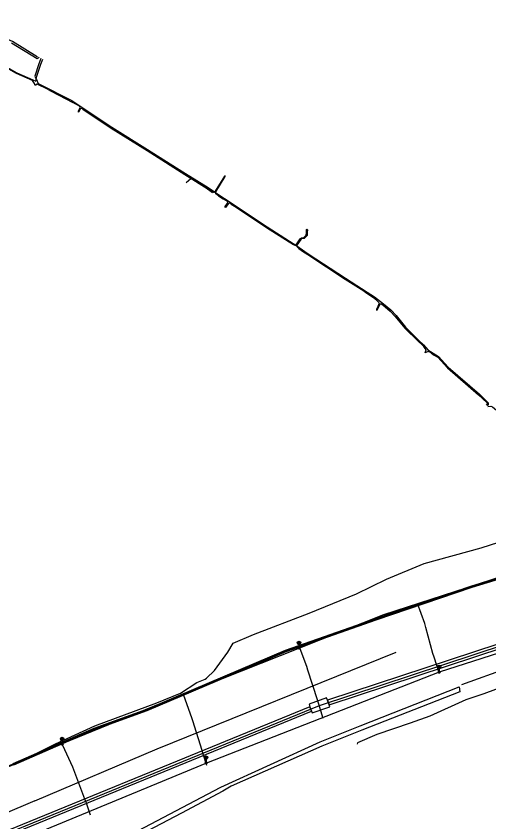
# Model space of a CAD drawing. Extents: x -595540 to -593988, y -1160850 to -1159202.
# Drawn here: x -594589.1 to -594487.9, y -1159443.1 to -1159270.6 of the extents above; entities that cross this region are included whole.
import ezdxf

# ---------------------------------------------------------------- set-up
doc = ezdxf.new("R2010")
doc.units = 0
for name, color, linetype in [('BKOM-ODVODNENI_objekt', 7, 'Continuous'), ('BKOM-ODVODNENI_trasa sítě', 7, 'Continuous'), ('CETIN_kabel podzemní', 7, 'Continuous'), ('CETIN_kabelovod', 7, 'Continuous'), ('DESTOVA_trasa neprovozované sítě', 7, 'Continuous'), ('DPMB_kabel', 7, 'Continuous'), ('DPMB_kyneta', 7, 'Continuous'), ('DPMB_trolejové vedení-nosné lano', 7, 'Continuous'), ('DSP-NN-EON_kabel', 7, 'Continuous'), ('DSP-SDEL-VODAFONE_kabel', 7, 'Continuous'), ('EON-NN_kabel', 7, 'Continuous'), ('TSB_kabel VO', 7, 'Continuous'), ('TSB_lampy VO', 7, 'Continuous')]:
    doc.layers.add(name, color=color, linetype=linetype)

msp = doc.modelspace()

# ---------------------------------------------------------------- linework, layer by layer
at = {"layer": 'BKOM-ODVODNENI_objekt'}
msp.add_lwpolyline([(-594523.63, -1159426.89), (-594543.05, -1159435.43), (-594544.82, -1159436.54), (-594553.67, -1159441.19), (-594563.94, -1159446.58), (-594569, -1159452.92), (-594569.21, -1159452.79), (-594570.09, -1159453.24), (-594571.04, -1159454.37), (-594573.95, -1159452.56), (-594566.22, -1159447.45), (-594564.4, -1159445.7), (-594545.26, -1159435.64), (-594524.01, -1159425.97), (-594515.45, -1159422.52), (-594494.22, -1159414.2), (-594494.12, -1159415.28), (-594515.07, -1159423.44)], close=True, dxfattribs=at)
at = {"layer": 'BKOM-ODVODNENI_trasa sítě'}
for points in [[(-594585.15, -1159438.58), (-594558.94, -1159427.45), (-594507.75, -1159406.74)], [(-594585.15, -1159438.58), (-594612.13, -1159450.04), (-594697.43, -1159479.22), (-594742.6, -1159486.75), (-594797.79, -1159491.45), (-594886.11, -1159499.92)]]:
    msp.add_lwpolyline(points, dxfattribs=at)
at = {"layer": 'CETIN_kabel podzemní'}
msp.add_lwpolyline([(-594683.88, -1159481.86), (-594608.82, -1159452.78), (-594524.17, -1159418.15), (-594457.68, -1159396.27)], dxfattribs=at)
at = {"layer": 'CETIN_kabelovod'}
for points in [[(-594522.44, -1159417.06), (-594522.1, -1159418), (-594459.46, -1159397.38), (-594459.71, -1159396.41), (-594522.44, -1159417.06)], [(-594526.39, -1159417.89), (-594526.19, -1159418.44), (-594525.86, -1159419.38), (-594525.72, -1159419.77), (-594521.95, -1159418.42), (-594522.1, -1159418), (-594522.44, -1159417.06), (-594522.63, -1159416.54), (-594526.39, -1159417.89)], [(-594607.15, -1159451.55), (-594606.79, -1159452.48), (-594525.86, -1159419.38), (-594526.19, -1159418.44), (-594607.15, -1159451.55)]]:
    msp.add_lwpolyline(points, close=True, dxfattribs=at)
at = {"layer": 'DESTOVA_trasa neprovozované sítě'}
msp.add_line((-594450.16, -1159398.05), (-594493.704, -1159413.733), dxfattribs=at)
at = {"layer": 'DPMB_kabel'}
for points in [[(-594589.76, -1159430.572), (-594572.396, -1159423.021), (-594561.155, -1159418.93), (-594531.404, -1159406.36), (-594512.099, -1159399.528), (-594491.521, -1159392.568), (-594470.873, -1159386.246), (-594458.379, -1159382.665), (-594421.033, -1159373.136), (-594408.393, -1159368.783), (-594376.797, -1159365.47), (-594354.333, -1159365.75), (-594349.61, -1159365.51), (-594330.404, -1159366.58), (-594313.602, -1159367.05), (-594294.325, -1159368.581), (-594272.7, -1159371.111), (-594248.742, -1159374.652), (-594231.631, -1159378.553), (-594213.969, -1159381.613), (-594207.246, -1159383.274), (-594203.962, -1159384.015), (-594204.632, -1159386.056)], [(-594589.64, -1159430.848), (-594572.284, -1159423.299), (-594561.045, -1159419.21), (-594531.296, -1159406.64), (-594512.001, -1159399.812), (-594491.429, -1159392.854), (-594470.787, -1159386.534), (-594458.301, -1159382.955), (-594420.947, -1159373.424), (-594408.327, -1159369.077), (-594376.783, -1159365.77), (-594354.327, -1159366.05), (-594349.61, -1159365.81), (-594330.416, -1159366.88), (-594313.618, -1159367.35), (-594294.355, -1159368.879), (-594272.74, -1159371.409), (-594248.798, -1159374.948), (-594231.689, -1159378.847), (-594214.031, -1159381.907), (-594207.314, -1159383.566), (-594204.038, -1159384.305), (-594201.444, -1159385.074), (-594202.023, -1159386.882)]]:
    msp.add_lwpolyline(points, dxfattribs=at)
at = {"layer": 'DPMB_kyneta'}
msp.add_lwpolyline([(-594354.33, -1159365.9), (-594376.79, -1159365.62), (-594408.36, -1159368.93), (-594420.99, -1159373.28), (-594458.34, -1159382.81), (-594470.83, -1159386.39), (-594491.475, -1159392.711), (-594512.05, -1159399.67), (-594531.35, -1159406.5), (-594561.1, -1159419.07), (-594572.34, -1159423.16), (-594606.88, -1159438.2)], dxfattribs=at)
at = {"layer": 'DPMB_trolejové vedení-nosné lano'}
for points in [[(-594498.445, -1159411.376), (-594499.577, -1159407.803), (-594499.905, -1159407.02), (-594501.338, -1159401.471), (-594501.615, -1159400.625), (-594503.162, -1159396.31)], [(-594528.35, -1159405.974), (-594526.938, -1159409.767), (-594526.742, -1159410.555), (-594524.644, -1159416.887), (-594524.423, -1159417.612), (-594523.403, -1159420.888)], [(-594553.308, -1159415.942), (-594551.56, -1159420.759), (-594551.34, -1159421.411), (-594549.352, -1159427.735), (-594549.11, -1159428.519), (-594548.362, -1159430.933)], [(-594579.18, -1159426.671), (-594577.075, -1159431.298), (-594576.845, -1159431.9), (-594574.445, -1159438.156), (-594574.134, -1159438.979), (-594573.245, -1159441.586)]]:
    msp.add_lwpolyline(points, dxfattribs=at)
at = {"layer": 'DSP-NN-EON_kabel'}
for points in [[(-594552.68, -1159306.22), (-594551.67, -1159305.34)], [(-594551.67, -1159305.34), (-594551.84, -1159304.95)], [(-594551.67, -1159305.34), (-594551.12, -1159305.34), (-594547.04, -1159308.35)]]:
    msp.add_lwpolyline(points, dxfattribs=at)
at = {"layer": 'DSP-SDEL-VODAFONE_kabel'}
for points in [[(-594538.27, -1159402.941), (-594526.374, -1159398.435), (-594516.203, -1159394.299), (-594509.761, -1159391.112), (-594501.701, -1159387.797), (-594489.509, -1159384.427), (-594481.985, -1159381.964), (-594479.139, -1159381.197), (-594475.006, -1159380.618), (-594465.467, -1159378.223), (-594461.098, -1159375.042), (-594457.163, -1159373.508), (-594447.462, -1159371.082), (-594434.892, -1159366.932), (-594412.468, -1159361.225), (-594404.737, -1159359.818), (-594394.343, -1159359.424), (-594375.572, -1159360.04), (-594362.774, -1159362.15), (-594355.714, -1159364.691), (-594354.355, -1159364.722)], [(-594559.011, -1159417.588), (-594553.919, -1159415.507), (-594550.442, -1159413.222), (-594548.656, -1159412.5), (-594548.369, -1159412.307), (-594546.632, -1159410.674), (-594543.77, -1159406.773), (-594542.632, -1159404.797), (-594538.27, -1159402.941)], [(-594604.276, -1159437.095), (-594585.243, -1159428.662), (-594580.672, -1159426.36), (-594572.233, -1159422.498), (-594559.011, -1159417.588)]]:
    msp.add_lwpolyline(points, dxfattribs=at)
at = {"layer": 'EON-NN_kabel'}
for points in [[(-594584.554, -1159279.303), (-594584.632, -1159279.316), (-594589.921, -1159276.051), (-594600.928, -1159271.333), (-594602.8, -1159270.62), (-594603.09, -1159270.72)], [(-594585.04, -1159285.46), (-594585.2, -1159285.07), (-594585.615, -1159284.42), (-594589.074, -1159282.93), (-594593.884, -1159280.22), (-594598.62, -1159278.272), (-594602.423, -1159276.49), (-594606.072, -1159274.768), (-594606.259, -1159275.314), (-594606.409, -1159275.438), (-594606.453, -1159275.251), (-594606.188, -1159274.492), (-594602.337, -1159276.31), (-594598.54, -1159278.088), (-594593.796, -1159280.04), (-594588.986, -1159282.75), (-594585.525, -1159284.24), (-594584.902, -1159284.537)], [(-594584.195, -1159279.513), (-594584.625, -1159279.785), (-594590.105, -1159276.407)], [(-594583.835, -1159279.725), (-594584.254, -1159280.829), (-594585.084, -1159283.498), (-594584.866, -1159283.998), (-594584.782, -1159284.191), (-594584.4, -1159285.043), (-594577.214, -1159288.697), (-594568.612, -1159294.384), (-594560.969, -1159299.186), (-594552.855, -1159304.34), (-594548.01, -1159307.3), (-594546.648, -1159308.229), (-594546.323, -1159308.45), (-594544.528, -1159309.674), (-594542.188, -1159311.182), (-594535.354, -1159315.689), (-594530.552, -1159318.754), (-594529.247, -1159319.647), (-594529.013, -1159319.807), (-594526.544, -1159321.496), (-594518.555, -1159326.726), (-594513.902, -1159329.716), (-594512.369, -1159330.672), (-594510.421, -1159332.184), (-594508.848, -1159333.481), (-594507.74, -1159334.695), (-594505.761, -1159337.167), (-594502.857, -1159340.019), (-594501.845, -1159340.942), (-594500.948, -1159342.045), (-594498.69, -1159343.452), (-594496.62, -1159345.791), (-594489.907, -1159351.5), (-594488.006, -1159353.355), (-594488.055, -1159353.751), (-594488.257, -1159354.028)], [(-594583.495, -1159279.925), (-594583.878, -1159280.967), (-594584.866, -1159283.998), (-594584.933, -1159284.203), (-594584.902, -1159284.537)], [(-594582.28, -1159286.31), (-594584.62, -1159285.21), (-594584.948, -1159285.405), (-594584.965, -1159285.481)], [(-594582.28, -1159286.31), (-594581.59, -1159286.71), (-594576.977, -1159289.099)], [(-594575.767, -1159291.169), (-594575.779, -1159290.956), (-594575.439, -1159290.211), (-594575.557, -1159289.919), (-594576.977, -1159289.099)], [(-594575.767, -1159291.169), (-594575.597, -1159291.039), (-594575.263, -1159290.311), (-594575.008, -1159290.391), (-594574.87, -1159290.511), (-594568.734, -1159294.586), (-594561.088, -1159299.411), (-594552.988, -1159304.544), (-594548.2, -1159307.49), (-594547.79, -1159307.74), (-594547.3, -1159308.09)], [(-594545.8, -1159309.08), (-594546.33, -1159308.64), (-594546.323, -1159308.45), (-594546.315, -1159308.222), (-594544.322, -1159304.943), (-594544.34, -1159304.78), (-594544.497, -1159304.845), (-594546.485, -1159308.118), (-594546.648, -1159308.229), (-594546.84, -1159308.36), (-594547.3, -1159308.09)], [(-594545.8, -1159309.08), (-594544.78, -1159309.73), (-594544.3, -1159310.01)], [(-594543.05, -1159310.89), (-594543.47, -1159310.59), (-594543.697, -1159310.786), (-594544.179, -1159311.498), (-594544.34, -1159311.56), (-594544.345, -1159311.39), (-594543.863, -1159310.674), (-594543.81, -1159310.37), (-594544.3, -1159310.01)], [(-594543.05, -1159310.89), (-594542.36, -1159311.3), (-594541.938, -1159311.579), (-594535.466, -1159315.829), (-594530.657, -1159318.902), (-594529.74, -1159319.5)], [(-594529.74, -1159319.5), (-594529.29, -1159319.69), (-594529.247, -1159319.647), (-594529.162, -1159319.563), (-594528.295, -1159318.313), (-594527.992, -1159318.044), (-594527.513, -1159317.994), (-594526.979, -1159317.514), (-594526.96, -1159316.906), (-594526.936, -1159316.326), (-594526.83, -1159316.19), (-594526.738, -1159316.382), (-594526.76, -1159316.914), (-594526.781, -1159317.606), (-594527.427, -1159318.186), (-594527.908, -1159318.236), (-594528.145, -1159318.447), (-594528.998, -1159319.677), (-594529.013, -1159319.807), (-594529.03, -1159319.96), (-594528.57, -1159320.33)], [(-594528.57, -1159320.33), (-594527.753, -1159320.906), (-594526.642, -1159321.623), (-594518.683, -1159326.939), (-594515.195, -1159329.064), (-594514.58, -1159329.46), (-594514.03, -1159329.91)], [(-594514.03, -1159329.91), (-594512.53, -1159330.9), (-594511.67, -1159331.69), (-594511.41, -1159331.92), (-594511.349, -1159332.052), (-594511.634, -1159332.791), (-594511.919, -1159333.356), (-594511.92, -1159333.58)], [(-594511.92, -1159333.58), (-594511.741, -1159333.446), (-594511.451, -1159332.872), (-594511.184, -1159332.18), (-594510.95, -1159332.18), (-594510.569, -1159332.426), (-594508.979, -1159333.736), (-594507.912, -1159334.92), (-594505.896, -1159337.411), (-594503.017, -1159340.196), (-594502.11, -1159341.048), (-594501.73, -1159341.468)], [(-594500.2, -1159342.708), (-594500.9, -1159342.378), (-594501.55, -1159342.698), (-594501.31, -1159342.058), (-594501.73, -1159341.468)], [(-594500.2, -1159342.708), (-594499.72, -1159343.088), (-594498.833, -1159343.592), (-594496.727, -1159345.908), (-594490.066, -1159351.669), (-594488.231, -1159353.409), (-594488.266, -1159353.624), (-594488.482, -1159353.893)], [(-594488.085, -1159354.2), (-594487.43, -1159354.105), (-594487.112, -1159354.227), (-594484.228, -1159356.595), (-594476.451, -1159361.412), (-594468.182, -1159368.798), (-594467.497, -1159369.149), (-594467.107, -1159369.709), (-594467.02, -1159370.026), (-594467.134, -1159370.177), (-594467.251, -1159370.332), (-594468.508, -1159371.993), (-594468.698, -1159372.199)], [(-594474.04, -1159411.42), (-594474.43, -1159411.2), (-594475.42, -1159411.4), (-594481.46, -1159412.87), (-594488.96, -1159415.68), (-594492.77, -1159416.99), (-594500.55, -1159420.43), (-594504.76, -1159421.97), (-594511.88, -1159424.37), (-594516, -1159426.14), (-594516.1, -1159426.45)]]:
    msp.add_lwpolyline(points, dxfattribs=at)
at = {"layer": 'TSB_kabel VO'}
for points in [[(-594068.007, -1159457.095), (-594087.535, -1159441.37), (-594109.35, -1159427.68), (-594139.5, -1159411.73), (-594152.97, -1159405), (-594168.51, -1159398.52), (-594203.437, -1159386.404), (-594258.61, -1159373.9), (-594314.037, -1159368.694), (-594340.884, -1159367.979), (-594366.607, -1159367.469), (-594394.882, -1159367.979), (-594406.88, -1159368.83), (-594422.91, -1159375.29), (-594449.02, -1159381.07), (-594477.37, -1159388.095), (-594510.44, -1159398.78), (-594528.431, -1159405.901), (-594553.29, -1159415.741), (-594579.149, -1159426.331), (-594592.29, -1159431.93)], [(-594376.39, -1159385.68), (-594393.81, -1159386.2), (-594446.407, -1159395.836), (-594472.904, -1159402.854), (-594498.509, -1159411.02), (-594548.356, -1159430.499), (-594591.15, -1159448.2), (-594639.18, -1159468.63), (-594679.31, -1159483.69)]]:
    msp.add_lwpolyline(points, dxfattribs=at)
at = {"layer": 'TSB_lampy VO'}
for p, q in [((-594528.801, -1159405.056), (-594528.271, -1159404.526)), ((-594528.801, -1159404.526), (-594528.271, -1159405.056)), ((-594528.801, -1159405.056), (-594528.271, -1159404.526)), ((-594528.801, -1159404.526), (-594528.271, -1159405.056)), ((-594528.536, -1159405.166), (-594528.536, -1159405.916)), ((-594528.536, -1159405.166), (-594528.536, -1159405.916)), ((-594498.774, -1159410.16), (-594498.244, -1159409.63)), ((-594498.774, -1159409.63), (-594498.244, -1159410.16)), ((-594498.774, -1159410.16), (-594498.244, -1159409.63)), ((-594498.774, -1159409.63), (-594498.244, -1159410.16)), ((-594498.509, -1159410.27), (-594498.509, -1159411.02)), ((-594498.509, -1159410.27), (-594498.509, -1159411.02)), ((-594579.542, -1159425.599), (-594579.012, -1159425.069)), ((-594579.542, -1159425.069), (-594579.012, -1159425.599)), ((-594579.542, -1159425.599), (-594579.012, -1159425.069)), ((-594579.542, -1159425.069), (-594579.012, -1159425.599)), ((-594579.277, -1159425.709), (-594579.277, -1159426.459)), ((-594579.277, -1159425.709), (-594579.277, -1159426.459)), ((-594548.706, -1159429.597), (-594548.176, -1159429.067)), ((-594548.706, -1159429.067), (-594548.176, -1159429.597)), ((-594548.706, -1159429.597), (-594548.176, -1159429.067)), ((-594548.706, -1159429.067), (-594548.176, -1159429.597)), ((-594548.441, -1159429.707), (-594548.441, -1159430.457)), ((-594548.441, -1159429.707), (-594548.441, -1159430.457))]:
    msp.add_line(p, q, dxfattribs=at)
for centre, radius in [((-594528.536, -1159404.791), 0.375), ((-594528.536, -1159404.791), 0.375), ((-594528.536, -1159405.916), 0.2), ((-594528.536, -1159405.916), 0.2), ((-594528.536, -1159405.916), 0.145), ((-594528.536, -1159405.916), 0.145), ((-594528.536, -1159405.916), 0.0876), ((-594528.536, -1159405.916), 0.0876), ((-594498.509, -1159409.895), 0.375), ((-594498.509, -1159409.895), 0.375), ((-594498.509, -1159411.02), 0.2), ((-594498.509, -1159411.02), 0.2), ((-594498.509, -1159411.02), 0.145), ((-594498.509, -1159411.02), 0.145), ((-594498.509, -1159411.02), 0.0876), ((-594498.509, -1159411.02), 0.0876), ((-594579.277, -1159425.334), 0.375), ((-594579.277, -1159425.334), 0.375), ((-594579.277, -1159426.459), 0.2), ((-594579.277, -1159426.459), 0.2), ((-594579.277, -1159426.459), 0.145), ((-594579.277, -1159426.459), 0.145), ((-594579.277, -1159426.459), 0.0876), ((-594579.277, -1159426.459), 0.0876), ((-594548.441, -1159429.332), 0.375), ((-594548.441, -1159429.332), 0.375), ((-594548.441, -1159430.457), 0.2), ((-594548.441, -1159430.457), 0.2), ((-594548.441, -1159430.457), 0.145), ((-594548.441, -1159430.457), 0.145), ((-594548.441, -1159430.457), 0.0876), ((-594548.441, -1159430.457), 0.0876)]:
    msp.add_circle(centre, radius, dxfattribs=at)

doc.saveas('drawing.dxf')
